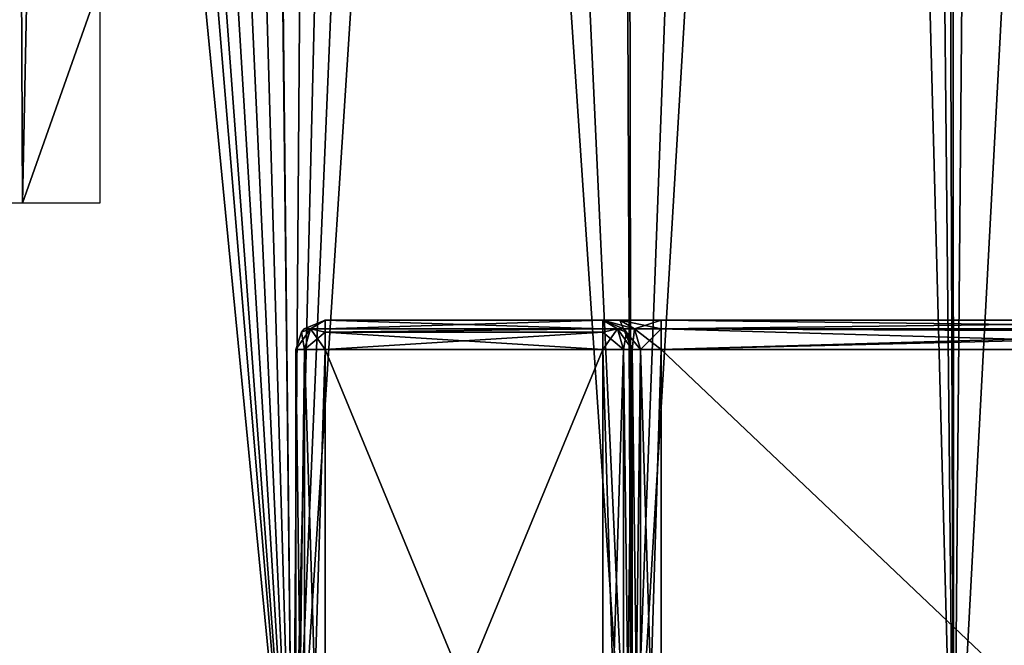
# Model space of a CAD drawing. Header units: millimetres. Extents: x -36.5 to 36.5, y -8.8 to 41.6.
# Tile 311 of 428: x 20.3 to 27, y -4.5 to -0.2. Entities that reach past the tile are written whole.
import ezdxf

# ---------------------------------------------------------------- set-up
doc = ezdxf.new("R2010")
doc.units = ezdxf.units.MM
doc.header["$LTSCALE"] = 65.185185
for name, color, linetype in [('2081', 7, 'CONTINUOUS'), ('2082', 7, 'CONTINUOUS'), ('2083', 7, 'CONTINUOUS'), ('2084', 7, 'CONTINUOUS'), ('2113', 7, 'CONTINUOUS'), ('2114', 7, 'CONTINUOUS'), ('2129', 7, 'CONTINUOUS'), ('2130', 7, 'CONTINUOUS'), ('2131', 7, 'CONTINUOUS'), ('2132', 7, 'CONTINUOUS'), ('2133', 7, 'CONTINUOUS'), ('2205', 7, 'CONTINUOUS'), ('2206', 7, 'CONTINUOUS'), ('2208', 7, 'CONTINUOUS'), ('2209', 7, 'CONTINUOUS'), ('2215', 7, 'CONTINUOUS'), ('2216', 7, 'CONTINUOUS'), ('2219', 7, 'CONTINUOUS'), ('2220', 7, 'CONTINUOUS'), ('2221', 7, 'CONTINUOUS'), ('2222', 7, 'CONTINUOUS'), ('2235', 7, 'CONTINUOUS'), ('2236', 7, 'CONTINUOUS'), ('2243', 7, 'CONTINUOUS'), ('2244', 7, 'CONTINUOUS'), ('2248', 7, 'CONTINUOUS'), ('2249', 7, 'CONTINUOUS'), ('2271', 7, 'CONTINUOUS'), ('555', 7, 'CONTINUOUS')]:
    doc.layers.add(name, color=color, linetype=linetype)

msp = doc.modelspace()

# ---------------------------------------------------------------- linework, layer by layer
at = {"layer": '2081', "color": 7, "linetype": 'Continuous'}
for points in [[(22.4, -2.3, 1.02), (22.4, -2.3, -7.37), (24.3, -2.3, -7.37), (22.4, -2.3, 1.02)], [(24.3, -2.3, 1.02), (22.4, -2.3, 1.02), (24.3, -2.3, -1.825), (24.3, -2.3, 1.02)], [(24.3, -2.3, -1.825), (22.4, -2.3, 1.02), (24.3, -2.3, -4.525), (24.3, -2.3, -1.825)], [(24.3, -2.3, -4.525), (22.4, -2.3, 1.02), (24.3, -2.3, -7.37), (24.3, -2.3, -4.525)], [(24.4172, -2.3, -2.1079), (24.3, -2.3, -1.825), (24.4171, -2.3, -4.2422), (24.4172, -2.3, -2.1079)], [(24.4171, -2.3, -4.2422), (24.3, -2.3, -1.825), (24.3, -2.3, -4.525), (24.4171, -2.3, -4.2422)], [(24.7, -2.3, -4.125), (24.4172, -2.3, -2.1079), (24.4171, -2.3, -4.2422), (24.7, -2.3, -4.125)], [(24.7, -2.3, -2.225), (24.4172, -2.3, -2.1079), (24.7, -2.3, -4.125), (24.7, -2.3, -2.225)], [(29.55, -2.3, -2.225), (24.7, -2.3, -2.225), (29.55, -2.3, -4.125), (29.55, -2.3, -2.225)], [(29.55, -2.3, -4.125), (24.7, -2.3, -2.225), (24.7, -2.3, -4.125), (29.55, -2.3, -4.125)]]:
    msp.add_3dface(points, dxfattribs=at)
at = {"layer": '2082', "color": 7, "linetype": 'Continuous'}
for points in [[(24.3, -7.1, 1.22), (22.4, -7.1, 1.22), (22.4, -2.5, 1.22), (24.3, -7.1, 1.22)], [(24.3, -2.5, 1.22), (24.3, -7.1, 1.22), (22.4, -2.5, 1.22), (24.3, -2.5, 1.22)]]:
    msp.add_3dface(points, dxfattribs=at)
at = {"layer": '2083', "color": 7, "linetype": 'Continuous'}
for points in [[(22.2, -7.1, 1.02), (22.2, -7.1, -7.37), (22.2, -2.5, 1.02), (22.2, -7.1, 1.02)], [(22.2, -2.5, 1.02), (22.2, -7.1, -7.37), (22.2, -2.5, -7.37), (22.2, -2.5, 1.02)]]:
    msp.add_3dface(points, dxfattribs=at)
at = {"layer": '2084', "color": 7, "linetype": 'Continuous'}
for points in [[(22.4, -7.1, -7.57), (24.3, -7.1, -7.57), (24.3, -2.5, -7.57), (22.4, -7.1, -7.57)], [(22.4, -2.5, -7.57), (22.4, -7.1, -7.57), (24.3, -2.5, -7.57), (22.4, -2.5, -7.57)]]:
    msp.add_3dface(points, dxfattribs=at)
at = {"layer": '2113', "color": 7, "linetype": 'Continuous'}
for points in [[(22.2, -2.5, -7.37), (22.2, -7.1, -7.37), (22.2586, -7.1, -7.5114), (22.2, -2.5, -7.37)], [(22.2, -2.5, -7.37), (22.2586, -7.1, -7.5114), (22.2586, -2.5, -7.5114), (22.2, -2.5, -7.37)], [(22.4, -7.1, -7.57), (22.4, -2.5, -7.57), (22.2586, -2.5, -7.5114), (22.4, -7.1, -7.57)], [(22.2586, -7.1, -7.5114), (22.4, -7.1, -7.57), (22.2586, -2.5, -7.5114), (22.2586, -7.1, -7.5114)]]:
    msp.add_3dface(points, dxfattribs=at)
at = {"layer": '2114', "color": 7, "linetype": 'Continuous'}
for points in [[(22.2, -7.1, 1.02), (22.2, -2.5, 1.02), (22.2586, -2.5, 1.1614), (22.2, -7.1, 1.02)], [(22.2586, -7.1, 1.1614), (22.2, -7.1, 1.02), (22.2586, -2.5, 1.1614), (22.2586, -7.1, 1.1614)], [(22.4, -2.5, 1.22), (22.4, -7.1, 1.22), (22.2586, -7.1, 1.1614), (22.4, -2.5, 1.22)], [(22.4, -2.5, 1.22), (22.2586, -7.1, 1.1614), (22.2586, -2.5, 1.1614), (22.4, -2.5, 1.22)]]:
    msp.add_3dface(points, dxfattribs=at)
at = {"layer": '2129', "color": 7, "linetype": 'Continuous'}
for points in [[(24.3, -2.3, -7.37), (22.4, -2.3, -7.37), (22.4, -2.3591, -7.512), (24.3, -2.3, -7.37)], [(24.3, -2.3, -7.37), (22.4, -2.3591, -7.512), (24.3, -2.3591, -7.512), (24.3, -2.3, -7.37)], [(22.4, -2.3825, -7.5318), (24.3, -2.3825, -7.5318), (24.3, -2.3591, -7.512), (22.4, -2.3825, -7.5318)], [(22.4, -2.3591, -7.512), (22.4, -2.3825, -7.5318), (24.3, -2.3591, -7.512), (22.4, -2.3591, -7.512)], [(22.4, -2.5, -7.57), (24.3, -2.5, -7.57), (24.3, -2.3825, -7.5318), (22.4, -2.5, -7.57)], [(22.4, -2.3825, -7.5318), (22.4, -2.5, -7.57), (24.3, -2.3825, -7.5318), (22.4, -2.3825, -7.5318)]]:
    msp.add_3dface(points, dxfattribs=at)
at = {"layer": '2130', "color": 7, "linetype": 'Continuous'}
for points in [[(22.4, -2.3, 1.02), (24.3, -2.3, 1.02), (24.3, -2.3603, 1.1632), (22.4, -2.3, 1.02)], [(22.4, -2.3591, 1.162), (22.4, -2.3, 1.02), (24.3, -2.3603, 1.1632), (22.4, -2.3591, 1.162)], [(22.4, -2.3825, 1.1818), (22.4, -2.3591, 1.162), (24.3, -2.3603, 1.1632), (22.4, -2.3825, 1.1818)], [(24.3, -2.3827, 1.182), (22.4, -2.3825, 1.1818), (24.3, -2.3603, 1.1632), (24.3, -2.3827, 1.182)], [(24.3, -2.5, 1.22), (22.4, -2.5, 1.22), (22.4, -2.3825, 1.1818), (24.3, -2.5, 1.22)], [(24.3, -2.5, 1.22), (22.4, -2.3825, 1.1818), (24.3, -2.3827, 1.182), (24.3, -2.5, 1.22)]]:
    msp.add_3dface(points, dxfattribs=at)
at = {"layer": '2131', "color": 7, "linetype": 'Continuous'}
for points in [[(22.2568, -2.3603, 1.02), (22.4, -2.3, 1.02), (22.2998, -2.3586, 1.1198), (22.2568, -2.3603, 1.02)], [(22.2998, -2.3586, 1.1198), (22.4, -2.3, 1.02), (22.4, -2.3591, 1.162), (22.2998, -2.3586, 1.1198)], [(22.2586, -2.5, 1.1614), (22.2, -2.5, 1.02), (22.2998, -2.3586, 1.1198), (22.2586, -2.5, 1.1614)], [(22.2, -2.5, 1.02), (22.238, -2.3827, 1.02), (22.2998, -2.3586, 1.1198), (22.2, -2.5, 1.02)], [(22.238, -2.3827, 1.02), (22.2568, -2.3603, 1.02), (22.2998, -2.3586, 1.1198), (22.238, -2.3827, 1.02)], [(22.4, -2.3825, 1.1818), (22.2586, -2.5, 1.1614), (22.2998, -2.3586, 1.1198), (22.4, -2.3825, 1.1818)], [(22.4, -2.5, 1.22), (22.2586, -2.5, 1.1614), (22.4, -2.3825, 1.1818), (22.4, -2.5, 1.22)], [(22.4, -2.3825, 1.1818), (22.2998, -2.3586, 1.1198), (22.4, -2.3591, 1.162), (22.4, -2.3825, 1.1818)]]:
    msp.add_3dface(points, dxfattribs=at)
at = {"layer": '2132', "color": 7, "linetype": 'Continuous'}
for points in [[(22.4, -2.3, -7.37), (22.4, -2.3, 1.02), (22.2568, -2.3603, 1.02), (22.4, -2.3, -7.37)], [(22.258, -2.3591, -7.37), (22.4, -2.3, -7.37), (22.2568, -2.3603, 1.02), (22.258, -2.3591, -7.37)], [(22.2, -2.5, 1.02), (22.2, -2.5, -7.37), (22.2382, -2.3825, -7.37), (22.2, -2.5, 1.02)], [(22.2, -2.5, 1.02), (22.2382, -2.3825, -7.37), (22.238, -2.3827, 1.02), (22.2, -2.5, 1.02)], [(22.238, -2.3827, 1.02), (22.2382, -2.3825, -7.37), (22.2568, -2.3603, 1.02), (22.238, -2.3827, 1.02)], [(22.2382, -2.3825, -7.37), (22.258, -2.3591, -7.37), (22.2568, -2.3603, 1.02), (22.2382, -2.3825, -7.37)]]:
    msp.add_3dface(points, dxfattribs=at)
at = {"layer": '2133', "color": 7, "linetype": 'Continuous'}
for points in [[(22.3, -2.3586, -7.47), (22.4, -2.3, -7.37), (22.258, -2.3591, -7.37), (22.3, -2.3586, -7.47)], [(22.4, -2.3, -7.37), (22.3, -2.3586, -7.47), (22.4, -2.3825, -7.5318), (22.4, -2.3, -7.37)], [(22.4, -2.3, -7.37), (22.4, -2.3825, -7.5318), (22.4, -2.3591, -7.512), (22.4, -2.3, -7.37)], [(22.2, -2.5, -7.37), (22.2586, -2.5, -7.5114), (22.2382, -2.3825, -7.37), (22.2, -2.5, -7.37)], [(22.2382, -2.3825, -7.37), (22.3, -2.3586, -7.47), (22.258, -2.3591, -7.37), (22.2382, -2.3825, -7.37)], [(22.2382, -2.3825, -7.37), (22.2586, -2.5, -7.5114), (22.3, -2.3586, -7.47), (22.2382, -2.3825, -7.37)], [(22.2586, -2.5, -7.5114), (22.4, -2.5, -7.57), (22.3, -2.3586, -7.47), (22.2586, -2.5, -7.5114)], [(22.3, -2.3586, -7.47), (22.4, -2.5, -7.57), (22.4, -2.3825, -7.5318), (22.3, -2.3586, -7.47)]]:
    msp.add_3dface(points, dxfattribs=at)
at = {"layer": '2205', "color": 7, "linetype": 'Continuous'}
for points in [[(24.5, -7.1, -7.37), (24.5, -7.1, -4.525), (24.5, -2.5, -4.525), (24.5, -7.1, -7.37)], [(24.5, -2.5, -7.37), (24.5, -7.1, -7.37), (24.5, -2.5, -4.525), (24.5, -2.5, -7.37)]]:
    msp.add_3dface(points, dxfattribs=at)
at = {"layer": '2206', "color": 7, "linetype": 'Continuous'}
for points in [[(24.7, -7.1, -4.325), (29.55, -7.1, -4.325), (24.7, -2.5, -4.325), (24.7, -7.1, -4.325)], [(24.7, -2.5, -4.325), (29.55, -7.1, -4.325), (29.55, -2.5, -4.325), (24.7, -2.5, -4.325)]]:
    msp.add_3dface(points, dxfattribs=at)
at = {"layer": '2208', "color": 7, "linetype": 'Continuous'}
for points in [[(29.55, -7.1, -2.025), (24.7, -7.1, -2.025), (29.55, -2.5, -2.025), (29.55, -7.1, -2.025)], [(29.55, -2.5, -2.025), (24.7, -7.1, -2.025), (24.7, -2.5, -2.025), (29.55, -2.5, -2.025)]]:
    msp.add_3dface(points, dxfattribs=at)
at = {"layer": '2209', "color": 7, "linetype": 'Continuous'}
for points in [[(24.5, -7.1, -1.825), (24.5, -7.1, 1.02), (24.5, -2.5, 1.02), (24.5, -7.1, -1.825)], [(24.5, -2.5, -1.825), (24.5, -7.1, -1.825), (24.5, -2.5, 1.02), (24.5, -2.5, -1.825)]]:
    msp.add_3dface(points, dxfattribs=at)
at = {"layer": '2215', "color": 7, "linetype": 'Continuous'}
for points in [[(24.3, -2.5, -7.57), (24.3, -7.1, -7.57), (24.4414, -7.1, -7.5114), (24.3, -2.5, -7.57)], [(24.3, -2.5, -7.57), (24.4414, -7.1, -7.5114), (24.4414, -2.5, -7.5114), (24.3, -2.5, -7.57)], [(24.5, -7.1, -7.37), (24.5, -2.5, -7.37), (24.4414, -2.5, -7.5114), (24.5, -7.1, -7.37)], [(24.4414, -7.1, -7.5114), (24.5, -7.1, -7.37), (24.4414, -2.5, -7.5114), (24.4414, -7.1, -7.5114)]]:
    msp.add_3dface(points, dxfattribs=at)
at = {"layer": '2216', "color": 7, "linetype": 'Continuous'}
for points in [[(24.3, -7.1, 1.22), (24.3, -2.5, 1.22), (24.4414, -2.5, 1.1614), (24.3, -7.1, 1.22)], [(24.4414, -7.1, 1.1614), (24.3, -7.1, 1.22), (24.4414, -2.5, 1.1614), (24.4414, -7.1, 1.1614)], [(24.5, -2.5, 1.02), (24.5, -7.1, 1.02), (24.4414, -7.1, 1.1614), (24.5, -2.5, 1.02)], [(24.5, -2.5, 1.02), (24.4414, -7.1, 1.1614), (24.4414, -2.5, 1.1614), (24.5, -2.5, 1.02)]]:
    msp.add_3dface(points, dxfattribs=at)
at = {"layer": '2219', "color": 7, "linetype": 'Continuous'}
for points in [[(24.3, -2.3, 1.02), (24.3, -2.3, -1.825), (24.4414, -2.3586, -1.825), (24.3, -2.3, 1.02)], [(24.442, -2.3591, 1.02), (24.3, -2.3, 1.02), (24.4414, -2.3586, -1.825), (24.442, -2.3591, 1.02)], [(24.5, -2.5, -1.825), (24.442, -2.3591, 1.02), (24.4414, -2.3586, -1.825), (24.5, -2.5, -1.825)], [(24.5, -2.5, -1.825), (24.4618, -2.3825, 1.02), (24.442, -2.3591, 1.02), (24.5, -2.5, -1.825)], [(24.5, -2.5, -1.825), (24.5, -2.5, 1.02), (24.4618, -2.3825, 1.02), (24.5, -2.5, -1.825)]]:
    msp.add_3dface(points, dxfattribs=at)
at = {"layer": '2220', "color": 7, "linetype": 'Continuous'}
for points in [[(24.3, -2.3603, 1.1632), (24.3, -2.3, 1.02), (24.3998, -2.3586, 1.1202), (24.3, -2.3603, 1.1632)], [(24.3998, -2.3586, 1.1202), (24.3, -2.3, 1.02), (24.442, -2.3591, 1.02), (24.3998, -2.3586, 1.1202)], [(24.3, -2.3827, 1.182), (24.3, -2.3603, 1.1632), (24.3998, -2.3586, 1.1202), (24.3, -2.3827, 1.182)], [(24.4414, -2.5, 1.1614), (24.3, -2.5, 1.22), (24.3998, -2.3586, 1.1202), (24.4414, -2.5, 1.1614)], [(24.3, -2.5, 1.22), (24.3, -2.3827, 1.182), (24.3998, -2.3586, 1.1202), (24.3, -2.5, 1.22)], [(24.4618, -2.3825, 1.02), (24.3998, -2.3586, 1.1202), (24.442, -2.3591, 1.02), (24.4618, -2.3825, 1.02)], [(24.4618, -2.3825, 1.02), (24.4414, -2.5, 1.1614), (24.3998, -2.3586, 1.1202), (24.4618, -2.3825, 1.02)], [(24.5, -2.5, 1.02), (24.4414, -2.5, 1.1614), (24.4618, -2.3825, 1.02), (24.5, -2.5, 1.02)]]:
    msp.add_3dface(points, dxfattribs=at)
at = {"layer": '2221', "color": 7, "linetype": 'Continuous'}
for points in [[(24.4432, -2.3603, -7.37), (24.3, -2.3, -7.37), (24.4002, -2.3586, -7.4698), (24.4432, -2.3603, -7.37)], [(24.4002, -2.3586, -7.4698), (24.3, -2.3, -7.37), (24.3, -2.3591, -7.512), (24.4002, -2.3586, -7.4698)], [(24.3, -2.3825, -7.5318), (24.4002, -2.3586, -7.4698), (24.3, -2.3591, -7.512), (24.3, -2.3825, -7.5318)], [(24.4414, -2.5, -7.5114), (24.4002, -2.3586, -7.4698), (24.3, -2.3825, -7.5318), (24.4414, -2.5, -7.5114)], [(24.3, -2.5, -7.57), (24.4414, -2.5, -7.5114), (24.3, -2.3825, -7.5318), (24.3, -2.5, -7.57)], [(24.462, -2.3827, -7.37), (24.4432, -2.3603, -7.37), (24.4002, -2.3586, -7.4698), (24.462, -2.3827, -7.37)], [(24.4414, -2.5, -7.5114), (24.5, -2.5, -7.37), (24.4002, -2.3586, -7.4698), (24.4414, -2.5, -7.5114)], [(24.5, -2.5, -7.37), (24.462, -2.3827, -7.37), (24.4002, -2.3586, -7.4698), (24.5, -2.5, -7.37)]]:
    msp.add_3dface(points, dxfattribs=at)
at = {"layer": '2222', "color": 7, "linetype": 'Continuous'}
for points in [[(24.3, -2.3, -4.525), (24.3, -2.3, -7.37), (24.4432, -2.3603, -7.37), (24.3, -2.3, -4.525)], [(24.4414, -2.3586, -4.525), (24.3, -2.3, -4.525), (24.4432, -2.3603, -7.37), (24.4414, -2.3586, -4.525)], [(24.462, -2.3827, -7.37), (24.4414, -2.3586, -4.525), (24.4432, -2.3603, -7.37), (24.462, -2.3827, -7.37)], [(24.5, -2.5, -7.37), (24.5, -2.5, -4.525), (24.4414, -2.3586, -4.525), (24.5, -2.5, -7.37)], [(24.5, -2.5, -7.37), (24.4414, -2.3586, -4.525), (24.462, -2.3827, -7.37), (24.5, -2.5, -7.37)]]:
    msp.add_3dface(points, dxfattribs=at)
at = {"layer": '2235', "color": 7, "linetype": 'Continuous'}
for points in [[(24.5, -2.5, -4.525), (24.5, -7.1, -4.525), (24.5586, -7.1, -4.3836), (24.5, -2.5, -4.525)], [(24.5, -2.5, -4.525), (24.5586, -7.1, -4.3836), (24.5586, -2.5, -4.3836), (24.5, -2.5, -4.525)], [(24.7, -7.1, -4.325), (24.7, -2.5, -4.325), (24.5586, -2.5, -4.3836), (24.7, -7.1, -4.325)], [(24.5586, -7.1, -4.3836), (24.7, -7.1, -4.325), (24.5586, -2.5, -4.3836), (24.5586, -7.1, -4.3836)]]:
    msp.add_3dface(points, dxfattribs=at)
at = {"layer": '2236', "color": 7, "linetype": 'Continuous'}
for points in [[(24.5, -7.1, -1.825), (24.5, -2.5, -1.825), (24.5586, -2.5, -1.9664), (24.5, -7.1, -1.825)], [(24.5586, -7.1, -1.9664), (24.5, -7.1, -1.825), (24.5586, -2.5, -1.9664), (24.5586, -7.1, -1.9664)], [(24.7, -2.5, -2.025), (24.7, -7.1, -2.025), (24.5586, -7.1, -1.9664), (24.7, -2.5, -2.025)], [(24.7, -2.5, -2.025), (24.5586, -7.1, -1.9664), (24.5586, -2.5, -1.9664), (24.7, -2.5, -2.025)]]:
    msp.add_3dface(points, dxfattribs=at)
at = {"layer": '2243', "color": 7, "linetype": 'Continuous'}
for points in [[(24.4171, -2.3, -4.2422), (24.3, -2.3, -4.525), (24.5172, -2.3586, -4.3422), (24.4171, -2.3, -4.2422)], [(24.5172, -2.3586, -4.3422), (24.3, -2.3, -4.525), (24.4414, -2.3586, -4.525), (24.5172, -2.3586, -4.3422)], [(24.7, -2.3, -4.125), (24.4171, -2.3, -4.2422), (24.7, -2.3586, -4.2664), (24.7, -2.3, -4.125)], [(24.7, -2.3586, -4.2664), (24.4171, -2.3, -4.2422), (24.5172, -2.3586, -4.3422), (24.7, -2.3586, -4.2664)], [(24.5, -2.5, -4.525), (24.5586, -2.5, -4.3836), (24.4414, -2.3586, -4.525), (24.5, -2.5, -4.525)], [(24.5586, -2.5, -4.3836), (24.5172, -2.3586, -4.3422), (24.4414, -2.3586, -4.525), (24.5586, -2.5, -4.3836)], [(24.5586, -2.5, -4.3836), (24.7, -2.5, -4.325), (24.5172, -2.3586, -4.3422), (24.5586, -2.5, -4.3836)], [(24.7, -2.5, -4.325), (24.7, -2.3586, -4.2664), (24.5172, -2.3586, -4.3422), (24.7, -2.5, -4.325)]]:
    msp.add_3dface(points, dxfattribs=at)
at = {"layer": '2244', "color": 7, "linetype": 'Continuous'}
for points in [[(29.55, -2.3, -4.125), (24.7, -2.3, -4.125), (24.7, -2.3586, -4.2664), (29.55, -2.3, -4.125)], [(29.55, -2.3591, -4.267), (29.55, -2.3, -4.125), (24.7, -2.3586, -4.2664), (29.55, -2.3591, -4.267)], [(24.7, -2.5, -4.325), (29.55, -2.3591, -4.267), (24.7, -2.3586, -4.2664), (24.7, -2.5, -4.325)], [(24.7, -2.5, -4.325), (29.55, -2.3825, -4.2868), (29.55, -2.3591, -4.267), (24.7, -2.5, -4.325)], [(24.7, -2.5, -4.325), (29.55, -2.5, -4.325), (29.55, -2.3825, -4.2868), (24.7, -2.5, -4.325)]]:
    msp.add_3dface(points, dxfattribs=at)
at = {"layer": '2248', "color": 7, "linetype": 'Continuous'}
for points in [[(24.7, -2.3, -2.225), (29.55, -2.3, -2.225), (29.55, -2.3603, -2.0818), (24.7, -2.3, -2.225)], [(24.7, -2.3586, -2.0836), (24.7, -2.3, -2.225), (29.55, -2.3603, -2.0818), (24.7, -2.3586, -2.0836)], [(29.55, -2.3827, -2.063), (24.7, -2.3586, -2.0836), (29.55, -2.3603, -2.0818), (29.55, -2.3827, -2.063)], [(29.55, -2.5, -2.025), (24.7, -2.5, -2.025), (24.7, -2.3586, -2.0836), (29.55, -2.5, -2.025)], [(29.55, -2.5, -2.025), (24.7, -2.3586, -2.0836), (29.55, -2.3827, -2.063), (29.55, -2.5, -2.025)]]:
    msp.add_3dface(points, dxfattribs=at)
at = {"layer": '2249', "color": 7, "linetype": 'Continuous'}
for points in [[(24.3, -2.3, -1.825), (24.4172, -2.3, -2.1079), (24.4414, -2.3586, -1.825), (24.3, -2.3, -1.825)], [(24.4172, -2.3, -2.1079), (24.7, -2.3, -2.225), (24.5172, -2.3586, -2.0078), (24.4172, -2.3, -2.1079)], [(24.4414, -2.3586, -1.825), (24.4172, -2.3, -2.1079), (24.5172, -2.3586, -2.0078), (24.4414, -2.3586, -1.825)], [(24.5172, -2.3586, -2.0078), (24.7, -2.3, -2.225), (24.7, -2.3586, -2.0836), (24.5172, -2.3586, -2.0078)], [(24.5, -2.5, -1.825), (24.4414, -2.3586, -1.825), (24.5172, -2.3586, -2.0078), (24.5, -2.5, -1.825)], [(24.5586, -2.5, -1.9664), (24.5, -2.5, -1.825), (24.5172, -2.3586, -2.0078), (24.5586, -2.5, -1.9664)], [(24.5586, -2.5, -1.9664), (24.5172, -2.3586, -2.0078), (24.7, -2.3586, -2.0836), (24.5586, -2.5, -1.9664)], [(24.7, -2.5, -2.025), (24.5586, -2.5, -1.9664), (24.7, -2.3586, -2.0836), (24.7, -2.5, -2.025)]]:
    msp.add_3dface(points, dxfattribs=at)
at = {"layer": '2271', "color": 7, "linetype": 'Continuous'}
for points in [[(20.2354, 19.3332, 13.9932), (20.7957, 21.4717, 13.9645), (20.33, -1.5, 13.99), (20.2354, 19.3332, 13.9932)], [(20.33, -1.5, 13.99), (20.7957, 21.4717, 13.9645), (20.8592, 0, 13.9599), (20.33, -1.5, 13.99)], [(19.8, -1.5, 14), (20.2354, 19.3332, 13.9932), (20.33, -1.5, 13.99), (19.8, -1.5, 14)], [(20.8592, -1.5, 13.9599), (20.33, -1.5, 13.99), (20.8592, 0, 13.9599), (20.8592, -1.5, 13.9599)]]:
    msp.add_3dface(points, dxfattribs=at)
at = {"layer": '555', "color": 7, "linetype": 'Continuous'}
for points in [[(23.656, 28.4409, -14.7028), (24.4377, 28.6, -14.4752), (22.1778, -6.3, -15.0129), (23.656, 28.4409, -14.7028)], [(22.1778, -6.3, -15.0129), (24.4377, 28.6, -14.4752), (24.4971, -6.3, -14.4561), (22.1778, -6.3, -15.0129)], [(24.4377, 28.6, -14.4752), (26.5789, 28.6, -13.6046), (24.4971, -6.3, -14.4561), (24.4377, 28.6, -14.4752)], [(24.4971, -6.3, -14.4561), (26.5789, 28.6, -13.6046), (26.7007, -6.3, -13.5433), (24.4971, -6.3, -14.4561)], [(26.6725, 28.571, 13.5576), (26.3517, 28.4886, 13.7155), (26.7007, -6.3, 13.5433), (26.6725, 28.571, 13.5576)], [(26.5789, 28.6, -13.6046), (28.5649, 28.6, -12.4184), (26.7007, -6.3, -13.5433), (26.5789, 28.6, -13.6046)], [(27.0097, 28.6, 13.3813), (26.6725, 28.571, 13.5576), (26.7007, -6.3, 13.5433), (27.0097, 28.6, 13.3813)], [(28.7343, -6.3, 12.2971), (27.0097, 28.6, 13.3813), (26.7007, -6.3, 13.5433), (28.7343, -6.3, 12.2971)], [(26.7007, -6.3, -13.5433), (28.5649, 28.6, -12.4184), (28.7343, -6.3, -12.2971), (26.7007, -6.3, -13.5433)], [(28.868, 28.6, 12.1988), (27.0097, 28.6, 13.3813), (28.7343, -6.3, 12.2971), (28.868, 28.6, 12.1988)], [(23.0059, 27.9964, -14.8581), (23.656, 28.4409, -14.7028), (22.1778, -6.3, -15.0129), (23.0059, 27.9964, -14.8581)], [(26.3517, 28.4886, 13.7155), (25.7839, 28.1803, 13.9726), (26.7007, -6.3, 13.5433), (26.3517, 28.4886, 13.7155)], [(25.7839, 28.1803, 13.9726), (24.3602, 26.9243, 14.5), (24.4971, -6.3, 14.4561), (25.7839, 28.1803, 13.9726)], [(26.7007, -6.3, 13.5433), (25.7839, 28.1803, 13.9726), (24.4971, -6.3, 14.4561), (26.7007, -6.3, 13.5433)], [(21.826, 26.6495, -15.0644), (23.0059, 27.9964, -14.8581), (22.1778, -6.3, -15.0129), (21.826, 26.6495, -15.0644)], [(24.3602, 26.9243, 14.5), (23.0248, 25.3927, 14.854), (24.4971, -6.3, 14.4561), (24.3602, 26.9243, 14.5)], [(21.826, 26.6495, -15.0644), (19.8, -6.3, -15.2), (20.7336, 25.0829, -15.1713), (21.826, 26.6495, -15.0644)], [(19.8, -6.3, -15.2), (21.826, 26.6495, -15.0644), (22.1778, -6.3, -15.0129), (19.8, -6.3, -15.2)], [(23.0248, 25.3927, 14.854), (22.4111, 24.5222, 14.974), (24.4971, -6.3, 14.4561), (23.0248, 25.3927, 14.854)], [(19.8, -6.3, -15.2), (19.8, 23.345, -15.2), (20.7336, 25.0829, -15.1713), (19.8, -6.3, -15.2)], [(22.4111, 24.5222, 14.974), (21.8465, 23.585, 15.0613), (22.1778, -6.3, 15.0129), (22.4111, 24.5222, 14.974)], [(24.4971, -6.3, 14.4561), (22.4111, 24.5222, 14.974), (22.1778, -6.3, 15.0129), (24.4971, -6.3, 14.4561)], [(21.8465, 23.585, 15.0613), (21.3422, 22.5891, 15.122), (22.1778, -6.3, 15.0129), (21.8465, 23.585, 15.0613)], [(21.3422, 22.5891, 15.122), (20.9065, 21.5406, 15.1593), (22.1778, -6.3, 15.0129), (21.3422, 22.5891, 15.122)], [(20.9065, 21.5406, 15.1593), (20.5487, 20.4535, 15.183), (22.1778, -6.3, 15.0129), (20.9065, 21.5406, 15.1593)], [(20.5487, 20.4535, 15.183), (20.2727, 19.3332, 15.1926), (22.1778, -6.3, 15.0129), (20.5487, 20.4535, 15.183)], [(20.2727, 19.3332, 15.1926), (20.0875, 18.7101, 15.1973), (22.1778, -6.3, 15.0129), (20.2727, 19.3332, 15.1926)], [(20.0875, 18.7101, 15.1973), (19.8, 18.1292, 15.2), (22.1778, -6.3, 15.0129), (20.0875, 18.7101, 15.1973)], [(19.8, 18.1292, 15.2), (19.8, -6.3, 15.2), (22.1778, -6.3, 15.0129), (19.8, 18.1292, 15.2)]]:
    msp.add_3dface(points, dxfattribs=at)

doc.saveas('drawing.dxf')
